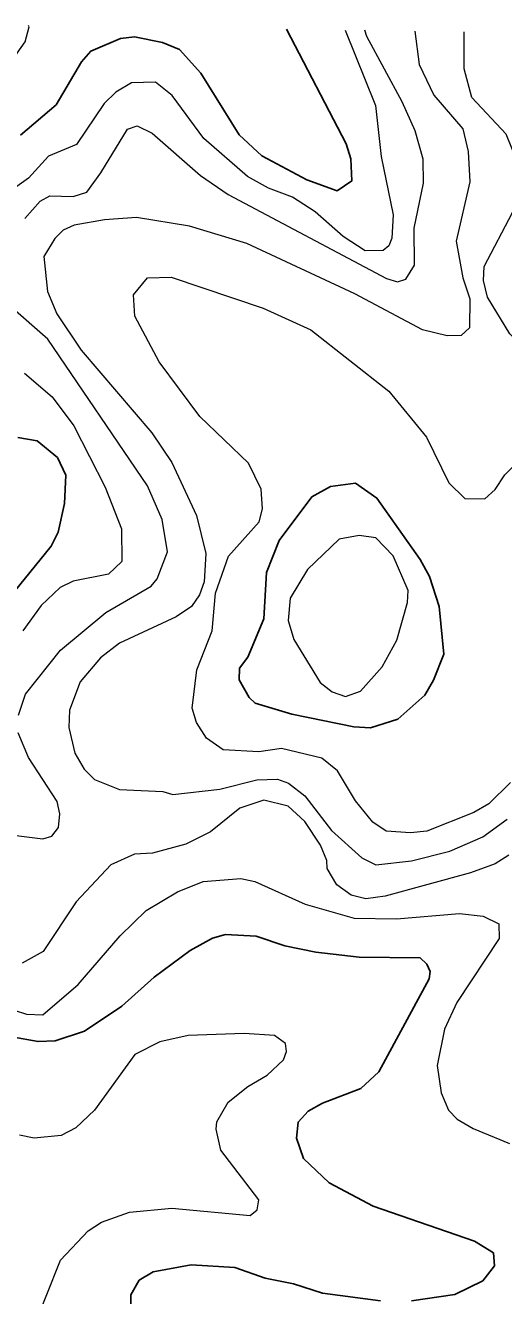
# Model space of a CAD drawing. Extents: x 673.6 to 698.9, y 7012 to 7040.1.
# Drawn here: x 682.608 to 683.184, y 7038.396 to 7039.926 of the extents above; entities that cross this region are included whole.
import ezdxf

# ---------------------------------------------------------------- set-up
doc = ezdxf.new("R2010")
doc.units = 0
doc.header["$LTSCALE"] = 0.032
doc.layers.add('1', color=7, linetype='Continuous', lineweight=25)
doc.layers.add('2', color=7, linetype='Continuous', lineweight=13)

msp = doc.modelspace()

# ---------------------------------------------------------------- linework, layer by layer
at = {"layer": '1'}
for points in [[(682.9224, 7039.9219), (682.9946, 7039.7839), (683.0003, 7039.7658), (683.0012, 7039.739), (682.9838, 7039.7269), (682.9471, 7039.7402), (682.893, 7039.7692), (682.8654, 7039.7945), (682.8193, 7039.869), (682.7935, 7039.8975), (682.7733, 7039.906), (682.7395, 7039.9125), (682.7224, 7039.9107), (682.6866, 7039.8952), (682.6756, 7039.8826), (682.6448, 7039.8306), (682.6022, 7039.794)], [(682.5987, 7039.43), (682.622, 7039.4258), (682.6467, 7039.4057), (682.6568, 7039.3847), (682.6552, 7039.3504), (682.6475, 7039.3159), (682.6388, 7039.299), (682.5943, 7039.2441)], [(682.5916, 7038.7077), (682.6232, 7038.7021), (682.6438, 7038.703), (682.6791, 7038.7149), (682.7243, 7038.7447), (682.7632, 7038.7796), (682.8064, 7038.8118), (682.8333, 7038.8268), (682.8492, 7038.831), (682.8861, 7038.8293), (682.9207, 7038.8174), (682.9581, 7038.8097), (683.01, 7038.804), (683.0836, 7038.8032), (683.0919, 7038.7955), (683.0956, 7038.7867), (683.0945, 7038.7776), (683.0339, 7038.6657), (683.0122, 7038.6456), (682.9659, 7038.628), (682.9487, 7038.6182), (682.9365, 7038.6051), (682.9348, 7038.5858), (682.9432, 7038.5613), (682.9739, 7038.5319), (683.0271, 7038.5039), (683.1491, 7038.4617), (683.1719, 7038.4475), (683.1733, 7038.4319), (683.1592, 7038.4138), (683.1253, 7038.3973), (683.0731, 7038.3898)], [(682.9661, 7038.3991), (682.9311, 7038.4104), (682.8969, 7038.417), (682.8604, 7038.43), (682.8078, 7038.4333), (682.7618, 7038.4247)], [(682.7618, 7038.4247), (682.7452, 7038.4146), (682.735, 7038.3969), (682.7352, 7038.3726)], [(683.0357, 7038.3899), (682.9661, 7038.3991)]]:
    msp.add_lwpolyline(points, dxfattribs=at)
msp.add_lwpolyline([(683.1122, 7039.1688), (683.0999, 7039.1376), (683.0892, 7039.1196), (683.0568, 7039.0906), (683.0238, 7039.0801), (683.0038, 7039.0812), (682.929, 7039.0966), (682.8848, 7039.11), (682.8774, 7039.1168), (682.8657, 7039.138), (682.866, 7039.152), (682.8758, 7039.1654), (682.8952, 7039.2115), (682.8985, 7039.2671), (682.9138, 7039.306), (682.9533, 7039.3583), (682.9758, 7039.3709), (683.0056, 7039.3748), (683.0316, 7039.357), (683.0838, 7039.283), (683.0949, 7039.2625), (683.1064, 7039.2263)], close=True, dxfattribs=at)
at = {"layer": '2'}
for points in [[(682.1548, 7039.8352), (682.1615, 7039.8441), (682.1774, 7039.8508), (682.2139, 7039.8508), (682.2658, 7039.8442), (682.3377, 7039.828), (682.3789, 7039.8221), (682.4303, 7039.8221), (682.4784, 7039.8364), (682.5118, 7039.8574), (682.5575, 7039.8599), (682.5884, 7039.8794), (682.6076, 7039.9067), (682.6124, 7039.9248), (682.6117, 7039.9264)], [(682.9934, 7039.9208), (683.0299, 7039.8298), (683.0367, 7039.7684), (683.0513, 7039.6983), (683.0497, 7039.6702), (683.0461, 7039.6609), (683.0391, 7039.6553), (683.0176, 7039.6549), (682.9909, 7039.6722), (682.9571, 7039.7019), (682.9297, 7039.7194), (682.9008, 7039.7305), (682.8757, 7039.7445), (682.8229, 7039.79), (682.7848, 7039.8421), (682.7646, 7039.8581), (682.7359, 7039.8573), (682.7169, 7039.8459), (682.7027, 7039.8324), (682.6694, 7039.7831), (682.6359, 7039.7688), (682.6115, 7039.7422), (682.5975, 7039.7324)], [(682.6074, 7039.6937), (682.6258, 7039.7148), (682.6373, 7039.7211), (682.6655, 7039.7203), (682.6819, 7039.7255), (682.699, 7039.7489), (682.7309, 7039.8014), (682.7428, 7039.8055), (682.7608, 7039.7964), (682.8191, 7039.7454), (682.8522, 7039.7228), (683.0431, 7039.6215), (683.0563, 7039.6176), (683.0666, 7039.6205), (683.0768, 7039.6376), (683.0764, 7039.6821), (683.0876, 7039.7365), (683.0875, 7039.7654), (683.0776, 7039.7992), (683.062, 7039.8344), (683.0193, 7039.9132), (683.0171, 7039.9205)], [(683.0771, 7039.9196), (683.0825, 7039.8795), (683.1002, 7039.8424), (683.135, 7039.8017), (683.1417, 7039.7743), (683.1436, 7039.7381), (683.127, 7039.6665), (683.1353, 7039.6221), (683.1435, 7039.597), (683.1432, 7039.5622), (683.133, 7039.5528), (683.1164, 7039.5526), (683.0867, 7039.5595), (683.0051, 7039.6029), (682.8749, 7039.6638), (682.8055, 7039.6847), (682.7418, 7039.6948), (682.7033, 7039.6923), (682.6668, 7039.6856), (682.6534, 7039.6797), (682.6434, 7039.6697), (682.63, 7039.648), (682.6347, 7039.606), (682.6457, 7039.5789), (682.6751, 7039.535), (682.7601, 7039.4356), (682.7843, 7039.3997), (682.8142, 7039.3358), (682.8253, 7039.2901), (682.8233, 7039.256), (682.8176, 7039.2402), (682.808, 7039.2262), (682.7895, 7039.2137), (682.7213, 7039.1821), (682.6984, 7039.1643), (682.674, 7039.1354), (682.6611, 7039.1014), (682.6603, 7039.0806), (682.6674, 7039.0495), (682.6787, 7039.0305), (682.6913, 7039.0179), (682.7214, 7039.006), (682.7736, 7039.0036), (682.7856, 7038.9997), (682.8423, 7039.0061), (682.887, 7039.0176), (682.9118, 7039.0184), (682.925, 7039.0133), (682.9448, 7038.9984), (682.9769, 7038.9565), (683.0133, 7038.9235), (683.0304, 7038.915), (683.0733, 7038.9199), (683.1194, 7038.9315), (683.1593, 7038.9487), (683.1887, 7038.9703)], [(683.1615, 7039.3562), (683.174, 7039.3671), (683.1857, 7039.3851), (683.1988, 7039.3983), (683.2292, 7039.4061), (683.2631, 7039.399), (683.2876, 7039.398), (683.3068, 7039.4097), (683.3118, 7039.4206), (683.3088, 7039.44), (683.2867, 7039.471), (683.2631, 7039.4879), (683.1919, 7039.555), (683.165, 7039.5991), (683.1599, 7039.6192), (683.1607, 7039.6358), (683.195, 7039.701), (683.2009, 7039.7198), (683.2017, 7039.7596), (683.1872, 7039.7954), (683.1458, 7039.8397), (683.1369, 7039.874), (683.1369, 7039.9187)], [(683.1925, 7039.0141), (683.1666, 7038.9884), (683.1483, 7038.9781), (683.0919, 7038.9558), (683.0719, 7038.9535), (683.0427, 7038.9556), (683.0268, 7038.9667), (683.0058, 7038.9923), (682.984, 7039.0282), (682.965, 7039.0435), (682.9166, 7039.0554), (682.8894, 7039.0513), (682.8461, 7039.0538), (682.8262, 7039.0676), (682.8142, 7039.0867), (682.809, 7039.1037), (682.8145, 7039.15), (682.8329, 7039.1971), (682.8369, 7039.2424), (682.8525, 7039.287), (682.8895, 7039.3282), (682.8936, 7039.3439), (682.8921, 7039.3676), (682.8768, 7039.3992), (682.8183, 7039.4553), (682.7692, 7039.5212), (682.7398, 7039.5763), (682.7383, 7039.6018), (682.755, 7039.6221), (682.7835, 7039.6232), (682.8946, 7039.5857), (682.9518, 7039.5595)], [(682.5997, 7039.0955), (682.608, 7039.1209), (682.6503, 7039.1737), (682.7049, 7039.2191), (682.7593, 7039.2508), (682.7668, 7039.2598), (682.7793, 7039.292), (682.7729, 7039.3312), (682.7551, 7039.3716), (682.6348, 7039.5485), (682.5894, 7039.5881)], [(682.9518, 7039.5595), (683.0459, 7039.4857), (683.0914, 7039.4304), (683.1181, 7039.3752), (683.1374, 7039.3564), (683.1615, 7039.3562)], [(682.6068, 7039.5073), (682.6403, 7039.4789), (682.6664, 7039.444), (682.7042, 7039.3699), (682.7239, 7039.3199), (682.7242, 7039.2807), (682.708, 7039.2651), (682.6654, 7039.2568), (682.6498, 7039.2493), (682.627, 7039.2277), (682.605, 7039.1972)], [(682.587, 7038.9518), (682.6291, 7038.9466), (682.6399, 7038.9496), (682.6479, 7038.9599), (682.6496, 7038.9766), (682.6462, 7038.9913), (682.6116, 7039.0443), (682.5993, 7039.0742)], [(683.1905, 7038.9267), (683.1741, 7038.9163), (683.1445, 7038.9054), (683.0414, 7038.8772), (683.0184, 7038.8743), (683.0005, 7038.8787), (682.9833, 7038.8909), (682.9717, 7038.9106), (682.971, 7038.9205), (682.9635, 7038.9388), (682.9447, 7038.9672), (682.9246, 7038.9856), (682.8953, 7038.9929), (682.8664, 7038.9835), (682.8308, 7038.955), (682.8011, 7038.94), (682.7612, 7038.929), (682.7395, 7038.928), (682.7108, 7038.9151), (682.6692, 7038.8707), (682.6293, 7038.8108), (682.6042, 7038.7966)], [(682.5942, 7038.7401), (682.6094, 7038.735), (682.6289, 7038.7343), (682.6715, 7038.7708), (682.7221, 7038.8296), (682.7533, 7038.86), (682.7914, 7038.8827), (682.8222, 7038.8951), (682.8675, 7038.8985), (682.8845, 7038.8949), (682.9449, 7038.8679), (683.004, 7038.8509), (683.0551, 7038.85), (683.1311, 7038.8565), (683.1598, 7038.8532), (683.1785, 7038.8441), (683.1791, 7038.8262), (683.1278, 7038.7494), (683.1132, 7038.7172), (683.104, 7038.6732), (683.1088, 7038.6404), (683.1177, 7038.6196), (683.1284, 7038.6087), (683.1475, 7038.5973), (683.1913, 7038.5792)], [(682.6158, 7038.352), (682.6502, 7038.4388), (682.6834, 7038.474), (682.6998, 7038.4847), (682.7332, 7038.4968), (682.7842, 7038.5015), (682.8787, 7038.4926), (682.8873, 7038.4995), (682.8894, 7038.5116), (682.8433, 7038.5715), (682.8378, 7038.5965), (682.8386, 7038.6056), (682.8522, 7038.6293), (682.8758, 7038.648), (682.8994, 7038.6616), (682.9191, 7038.6802), (682.9224, 7038.6903), (682.9215, 7038.6998), (682.9081, 7038.7094), (682.8714, 7038.712), (682.8039, 7038.7095), (682.77, 7038.7019), (682.7396, 7038.6868), (682.6912, 7038.6197), (682.6685, 7038.5983), (682.651, 7038.5892), (682.6186, 7038.586), (682.6008, 7038.5896)]]:
    msp.add_lwpolyline(points, dxfattribs=at)
msp.add_lwpolyline([(683.0557, 7039.1859), (683.0686, 7039.2313), (683.0694, 7039.2457), (683.0512, 7039.2874), (683.0303, 7039.309), (683.01, 7039.3118), (682.986, 7039.3076), (682.9478, 7039.271), (682.9272, 7039.2362), (682.9244, 7039.2093), (682.9316, 7039.1866), (682.963, 7039.1348), (682.9778, 7039.1235), (682.9938, 7039.1179), (683.0118, 7039.1245), (683.038, 7039.1538)], close=True, dxfattribs=at)

doc.saveas('drawing.dxf')
